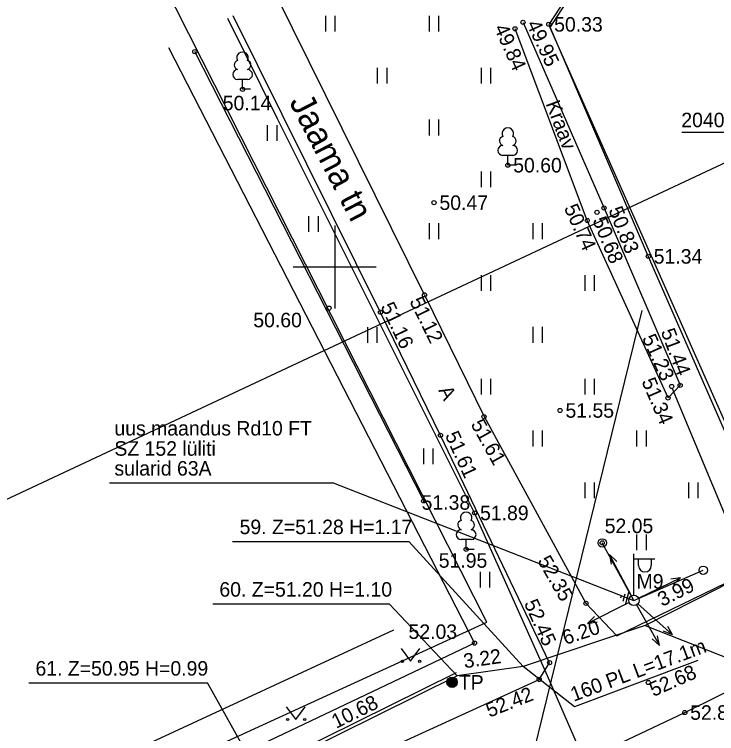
# Model space of a CAD drawing. Extents: x 642747 to 644424, y 6457048 to 6458238.
# Drawn here: x 643784.56 to 643818.42, y 6457577.5 to 6457612.18 of the extents above; entities that cross this region are included whole.
import ezdxf

# ---------------------------------------------------------------- set-up
doc = ezdxf.new("R2010")
doc.units = 0
for name, color, linetype in [('ABIJOONIS', 7, 'Continuous'), ('AED', 7, 'Continuous'), ('HALJASTUS', 7, 'Continuous'), ('JOONSIDE', 7, 'Continuous'), ('KOORDPUNKT', 7, 'Continuous'), ('KORGUS', 7, 'Continuous'), ('KPKAABEL', 7, 'Continuous'), ('KTRASS', 7, 'Continuous'), ('MOOTPIIR', 7, 'Continuous'), ('MPKAABEL', 7, 'Continuous'), ('MPOHULIIN', 7, 'Continuous'), ('PIIR', 7, 'Continuous'), ('POST', 7, 'Continuous'), ('PUU', 7, 'Continuous'), ('SITRASS', 7, 'Continuous'), ('TEE', 7, 'Continuous'), ('VEEKOGU', 7, 'Continuous'), ('VORK', 7, 'Continuous')]:
    doc.layers.add(name, color=color, linetype=linetype)

msp = doc.modelspace()

# ---------------------------------------------------------------- linework, layer by layer
at = {"layer": 'ABIJOONIS'}
for points in [[(643816.733, 6457606.496), (643842.433, 6457606.496), (643850.05, 6457600.77)], [(643789.136, 6457589.59), (643799.934, 6457589.59), (643814.429, 6457583.924)], [(643817.514, 6457581.017), (643811.565, 6457578.797), (643809.094, 6457580.741)]]:
    msp.add_lwpolyline(points, dxfattribs=at)
at = {"layer": 'AED'}
for points in [[(643813.028, 6457615.84), (643810.323, 6457611.698), (643815.123, 6457600.51), (643820.539, 6457588.129), (643831.427, 6457593.27), (643842.111, 6457598.383), (643856.439, 6457605.217), (643857.377, 6457605.635), (643860.86, 6457607.27), (643863.757, 6457608.659)], [(643791.994, 6457610.578), (643806.741, 6457581.864), (643790.954, 6457574.348), (643777.275, 6457567.918), (643765.185, 6457562.235), (643761.484, 6457560.397), (643760.367, 6457559.887)]]:
    msp.add_lwpolyline(points, dxfattribs=at)
at = {"layer": 'HALJASTUS'}
for p, q in [((643799.556, 6457612.108), (643799.556, 6457611.346)), ((643800.011, 6457612.108), (643800.011, 6457611.346)), ((643804.556, 6457612.108), (643804.556, 6457611.346)), ((643805.011, 6457612.108), (643805.011, 6457611.346)), ((643804.293, 6457588.722), (643793.256, 6457610.384)), ((643802.056, 6457609.608), (643802.056, 6457608.846)), ((643802.511, 6457609.608), (643802.511, 6457608.846)), ((643807.056, 6457609.608), (643807.056, 6457608.846)), ((643807.511, 6457609.608), (643807.511, 6457608.846)), ((643804.556, 6457607.108), (643804.556, 6457606.346)), ((643805.011, 6457607.108), (643805.011, 6457606.346)), ((643796.75, 6457606.845), (643796.75, 6457606.083)), ((643797.205, 6457606.845), (643797.205, 6457606.083)), ((643807.056, 6457604.608), (643807.056, 6457603.846)), ((643807.511, 6457604.608), (643807.511, 6457603.846)), ((643798.742, 6457602.449), (643798.742, 6457601.688)), ((643799.197, 6457602.449), (643799.197, 6457601.688)), ((643804.556, 6457602.108), (643804.556, 6457601.346)), ((643805.011, 6457602.108), (643805.011, 6457601.346)), ((643809.556, 6457602.108), (643809.556, 6457601.346)), ((643810.011, 6457602.108), (643810.011, 6457601.346)), ((643807.056, 6457599.608), (643807.056, 6457598.846)), ((643807.511, 6457599.608), (643807.511, 6457598.846)), ((643812.056, 6457599.608), (643812.056, 6457598.846)), ((643812.511, 6457599.608), (643812.511, 6457598.846)), ((643801.579, 6457597.097), (643801.579, 6457596.336)), ((643802.035, 6457597.097), (643802.035, 6457596.336)), ((643809.556, 6457597.108), (643809.556, 6457596.346)), ((643810.011, 6457597.108), (643810.011, 6457596.346)), ((643807.056, 6457594.608), (643807.056, 6457593.846)), ((643807.511, 6457594.608), (643807.511, 6457593.846)), ((643812.056, 6457594.608), (643812.056, 6457593.846)), ((643812.511, 6457594.608), (643812.511, 6457593.846)), ((643809.556, 6457592.108), (643809.556, 6457591.346)), ((643810.011, 6457592.108), (643810.011, 6457591.346)), ((643814.556, 6457592.108), (643814.556, 6457591.346)), ((643815.011, 6457592.108), (643815.011, 6457591.346)), ((643804.281, 6457591.255), (643804.281, 6457590.493)), ((643804.736, 6457591.255), (643804.736, 6457590.493)), ((643812.056, 6457589.608), (643812.056, 6457588.846)), ((643812.511, 6457589.608), (643812.511, 6457588.846)), ((643817.056, 6457589.608), (643817.056, 6457588.846)), ((643817.511, 6457589.608), (643817.511, 6457588.846)), ((643814.556, 6457587.108), (643814.556, 6457586.346)), ((643815.011, 6457587.108), (643815.011, 6457586.346)), ((643807.01, 6457585.302), (643807.01, 6457584.541)), ((643807.465, 6457585.302), (643807.465, 6457584.541)), ((643802.831, 6457582.491), (643763.12, 6457564.079)), ((643803.2, 6457581.596), (643803.664, 6457580.989)), ((643803.664, 6457580.989), (643804.109, 6457581.596)), ((643797.665, 6457578.788), (643798.128, 6457578.181)), ((643798.128, 6457578.181), (643798.574, 6457578.788))]:
    msp.add_line(p, q, dxfattribs=at)
for centre in [(643803.263, 6457580.989), (643804.092, 6457580.989), (643797.727, 6457578.181), (643798.556, 6457578.181)]:
    msp.add_circle(centre, 0.055, dxfattribs=at)
at = {"layer": 'KOORDPUNKT'}
for p, q in [((643795.066, 6457586.767), (643803.57, 6457586.767)), ((643809.094, 6457580.741), (643803.57, 6457586.767)), ((643794.127, 6457583.753), (643802.631, 6457583.753)), ((643805.91, 6457580.287), (643802.631, 6457583.753)), ((643814.969, 6457582.717), (643832.573, 6457575.723)), ((643785.26, 6457579.946), (643793.869, 6457579.946)), ((643796.342, 6457575.552), (643793.869, 6457579.946))]:
    msp.add_line(p, q, dxfattribs=at)
for points in [[(643814.969, 6457582.717), (643814.969, 6457582.717), (643814.969, 6457582.717)], [(643809.094, 6457580.741), (643809.094, 6457580.741), (643809.094, 6457580.741)], [(643805.91, 6457580.287), (643805.91, 6457580.287), (643805.91, 6457580.287)]]:
    msp.add_lwpolyline(points, dxfattribs=at)
at = {"layer": 'KORGUS'}
for centre in [(643809.081, 6457611.795), (643810.323, 6457611.698), (643808.697, 6457611.485), (643793.256, 6457610.384), (643795.558, 6457608.567), (643808.348, 6457604.906), (643804.792, 6457603.1), (643812.647, 6457602.636), (643812.988, 6457602.841), (643812.178, 6457602.24), (643815.123, 6457600.51), (643804.329, 6457598.654), (643799.725, 6457598.017), (643802.209, 6457597.81), (643816.657, 6457594.294), (643816.249, 6457594.239), (643816.073, 6457593.684), (643810.868, 6457593.082), (643807.202, 6457592.783), (643805.104, 6457591.879), (643804.293, 6457588.722), (643806.749, 6457588.141), (643812.901, 6457586.697), (643806.339, 6457586.383), (643812.117, 6457583.784), (643806.741, 6457581.864), (643810.362, 6457580.919), (643809.861, 6457580.111), (643815.123, 6457579.962), (643816.881, 6457578.515)]:
    msp.add_circle(centre, 0.1, dxfattribs=at)
at = {"layer": 'KPKAABEL'}
for points in [[(643871.792, 6457611.727), (643862.896, 6457607.211), (643854.902, 6457603.076), (643845.198, 6457598.463), (643830.279, 6457591.107), (643821.771, 6457586.329), (643818.529, 6457584.508), (643814.969, 6457582.717), (643809.094, 6457580.741), (643805.91, 6457580.287), (643796.342, 6457575.552), (643785.796, 6457571.037), (643776.843, 6457566.645)], [(643821.771, 6457586.329), (643818.529, 6457584.508), (643814.969, 6457582.717), (643809.094, 6457580.741), (643805.91, 6457580.287)]]:
    msp.add_lwpolyline(points, dxfattribs=at)
at = {"layer": 'KTRASS'}
for p, q in [((643814.813, 6457597.899), (643806.735, 6457564.99)), ((643826.248, 6457570.158), (643816.291, 6457594.12))]:
    msp.add_line(p, q, dxfattribs=at)
at = {"layer": 'MOOTPIIR'}
msp.add_lwpolyline([(643525.446, 6457467.559), (643537.447, 6457435.458), (643944.848, 6457628.51), (644046.626, 6457529.09), (644067.022, 6457529.09), (644138.408, 6457598.401), (644075.1, 6457775.215), (644046.02, 6457752.582), (644092.466, 6457611.94), (644070.657, 6457576.375), (644041.981, 6457570.717), (643942.223, 6457662.862)], close=True, dxfattribs=at)
at = {"layer": 'MPKAABEL'}
for points in [[(643814.016, 6457583.71), (643814.189, 6457584.323)], [(643813.8, 6457584.05), (643813.828, 6457584.146)], [(643813.908, 6457583.88), (643814.008, 6457584.234)], [(643814.429, 6457583.924), (643814.103, 6457584.017)], [(643805.865, 6457580.432), (643796.279, 6457575.688), (643787.981, 6457572.136), (643785.733, 6457571.173), (643781.554, 6457569.123), (643776.779, 6457566.78), (643771.586, 6457564.448), (643770.432, 6457563.93), (643766.699, 6457561.854), (643765.114, 6457561.209), (643758.818, 6457558.65), (643756.401, 6457557.492), (643747.057, 6457552.984), (643738.225, 6457548.673), (643729.558, 6457544.44), (643720.951, 6457540.252), (643713.648, 6457536.761), (643705.623, 6457533.144), (643700.531, 6457529.783), (643697.449, 6457528.309), (643696.488, 6457530.191)]]:
    msp.add_lwpolyline(points, dxfattribs=at)
at = {"layer": 'MPOHULIIN'}
for p, q in [((643813.258, 6457586.135), (643813.337, 6457585.666)), ((643813.258, 6457586.135), (643813.601, 6457585.806)), ((643814.311, 6457584.147), (643813.258, 6457586.135)), ((643814.655, 6457584.035), (643816.681, 6457585.013)), ((643816.681, 6457585.013), (643816.209, 6457584.952)), ((643816.681, 6457585.013), (643816.338, 6457584.683)), ((643814.204, 6457583.814), (643812.187, 6457582.817)), ((643814.428, 6457583.926), (643814.428, 6457583.926)), ((643814.428, 6457583.925), (643814.428, 6457583.925)), ((643814.429, 6457583.926), (643814.429, 6457583.926)), ((643814.552, 6457583.706), (643815.655, 6457581.745)), ((643814.616, 6457583.757), (643816.292, 6457582.256)), ((643812.187, 6457582.817), (643812.526, 6457583.15)), ((643812.187, 6457582.817), (643812.658, 6457582.882)), ((643816.292, 6457582.256), (643816.056, 6457582.669)), ((643816.292, 6457582.256), (643815.857, 6457582.447)), ((643815.655, 6457581.745), (643815.304, 6457582.066)), ((643815.655, 6457581.745), (643815.565, 6457582.212))]:
    msp.add_line(p, q, dxfattribs=at)
at = {"layer": 'PIIR'}
for points in [[(643807.33, 6457582.88), (643742.37, 6457711.12), (643680.23, 6457682.19), (643708.95, 6457623.53), (643648.6, 6457595.3), (643683.74, 6457526.24)], [(643820.69, 6457588.29), (643863.66, 6457608.64), (643840.45, 6457657.96), (643810.37, 6457611.54)]]:
    msp.add_lwpolyline(points, close=True, dxfattribs=at)
at = {"layer": 'POST'}
for p, q in [((643814.429, 6457583.924), (643812.901, 6457586.697)), ((643814.429, 6457584.174), (643814.429, 6457586.174)), ((643814.429, 6457585.924), (643815.429, 6457585.924)), ((643814.656, 6457585.604), (643814.656, 6457585.924)), ((643815.269, 6457585.604), (643815.269, 6457585.924)), ((643814.429, 6457583.924), (643817.772, 6457585.378)), ((643814.429, 6457583.924), (643814.429, 6457583.924))]:
    msp.add_line(p, q, dxfattribs=at)
for centre, radius in [((643812.901, 6457586.697), 0.2), ((643817.772, 6457585.378), 0.2), ((643814.429, 6457583.924), 0.25), ((643805.66, 6457579.973), 0.25), ((643805.66, 6457579.973), 0.225), ((643805.66, 6457579.973), 0.2), ((643805.66, 6457579.973), 0.175), ((643805.66, 6457579.973), 0.15), ((643805.66, 6457579.973), 0.125), ((643805.66, 6457579.973), 0.1), ((643805.66, 6457579.973), 0.075), ((643805.66, 6457579.973), 0.05), ((643805.66, 6457579.973), 0.025)]:
    msp.add_circle(centre, radius, dxfattribs=at)
msp.add_arc((643814.962, 6457585.604), 0.306, 180, 0, dxfattribs=at)
at = {"layer": 'PUU'}
for p, q in [((643795.798, 6457609.042), (643795.318, 6457609.042)), ((643795.558, 6457608.567), (643795.558, 6457609.042)), ((643795.938, 6457608.567), (643795.558, 6457608.567)), ((643808.588, 6457605.381), (643808.108, 6457605.381)), ((643808.348, 6457604.906), (643808.348, 6457605.381)), ((643808.728, 6457604.906), (643808.348, 6457604.906)), ((643806.579, 6457586.858), (643806.099, 6457586.858)), ((643806.339, 6457586.383), (643806.339, 6457586.858)), ((643806.719, 6457586.383), (643806.339, 6457586.383))]:
    msp.add_line(p, q, dxfattribs=at)
for centre, radius, start, end in [((643795.558, 6457610.087), 0.277, 332.5799, 207.4201), ((643795.388, 6457609.74), 0.233, 109.0217, 253.1415), ((643795.728, 6457609.74), 0.233, 286.8508, 70.9859), ((643795.321, 6457609.28), 0.238, 90.0016, 269.3953), ((643795.796, 6457609.28), 0.238, 270.6047, 89.9984), ((643808.348, 6457606.426), 0.277, 332.5799, 207.4201), ((643808.178, 6457606.078), 0.233, 109.0217, 253.1415), ((643808.518, 6457606.078), 0.233, 286.8508, 70.9859), ((643808.11, 6457605.618), 0.238, 90.0016, 269.3953), ((643808.585, 6457605.618), 0.238, 270.6047, 89.9984), ((643806.339, 6457587.903), 0.277, 332.5799, 207.4201), ((643806.169, 6457587.556), 0.233, 109.0217, 253.1415), ((643806.509, 6457587.556), 0.233, 286.8508, 70.9859), ((643806.102, 6457587.096), 0.238, 90.0016, 269.3953), ((643806.577, 6457587.096), 0.238, 270.6047, 89.9984)]:
    msp.add_arc(centre, radius, start, end, dxfattribs=at)
at = {"layer": 'SITRASS'}
for points in [[(643812.026, 6457576.221), (643816.881, 6457578.515), (643828.211, 6457584.123), (643842.673, 6457590.948), (643858.747, 6457598.735), (643864.842, 6457601.479), (643876.315, 6457607.122), (643881.915, 6457609.804), (643890.98, 6457613.883), (643903.517, 6457619.568), (643924.826, 6457629.194), (643927.523, 6457629.75), (643928.08, 6457629.511), (643929.114, 6457628.139)], [(643814.156, 6457570.25), (643812.14, 6457574.302), (643812.026, 6457576.221), (643810.267, 6457580.287), (643806.749, 6457588.141), (643797.24, 6457607.144), (643794.849, 6457611.979)]]:
    msp.add_lwpolyline(points, dxfattribs=at)
at = {"layer": 'TEE'}
for points in [[(643804.329, 6457598.654), (643797.172, 6457613.12)], [(643805.104, 6457591.879), (643802.209, 6457597.81), (643795.104, 6457612.105)], [(643804.329, 6457598.654), (643807.202, 6457592.783), (643812.117, 6457583.784), (643813.61, 6457582.212), (643827.265, 6457588.833)], [(643792.174, 6457572.021), (643809.861, 6457580.111), (643810.362, 6457580.919), (643805.104, 6457591.879)]]:
    msp.add_lwpolyline(points, dxfattribs=at)
at = {"layer": 'VEEKOGU'}
msp.add_lwpolyline([(643809.081, 6457611.795), (643812.988, 6457602.841), (643816.657, 6457594.294), (643816.073, 6457593.684), (643812.178, 6457602.24), (643808.697, 6457611.485)], dxfattribs=at)
at = {"layer": 'VORK'}
for p, q in [((643800, 6457602), (643800, 6457598)), ((643798, 6457600), (643802, 6457600))]:
    msp.add_line(p, q, dxfattribs=at)

# ---------------------------------------------------------------- texts
at = {"layer": 'ABIJOONIS'}
for s, p in [('2040 M10-AJ Raadomi AHXAMK-W 3x120+35 24kV L=659.8m', (643816.713, 6457606.738)), ('uus maandus Rd10 FT', (643789.38, 6457591.874)), ('SZ 152 lüliti', (643789.38, 6457590.898)), ('sularid 63A', (643789.38, 6457589.941))]:
    msp.add_text(s, height=0.7, dxfattribs=at).set_placement(p)
msp.add_text('160 PL L=17.1m', height=0.7, rotation=20.4993, dxfattribs=at).set_placement((643811.527, 6457579.031))
at = {"layer": 'JOONSIDE'}
for s, rotation, p in [('3.99', 26.7065, (643815.79, 6457583.605)), ('6.20', 18.5913, (643811.126, 6457581.769)), ('3.22', 8.1122, (643806.262, 6457580.649)), ('10.68', 26.33, (643800.068, 6457577.724))]:
    msp.add_text(s, height=0.7, rotation=rotation, dxfattribs=at).set_placement(p)
at = {"layer": 'KOORDPUNKT'}
for s, p in [('59. Z=51.28 H=1.17', (643795.416, 6457587.117)), ('60. Z=51.20 H=1.10', (643794.442, 6457584.103)), ('61. Z=50.95 H=0.99', (643785.575, 6457580.296))]:
    msp.add_text(s, height=0.7, dxfattribs=at).set_placement(p)
at = {"layer": 'KORGUS'}
for s, rotation, p in [(' 49.95', 295.0314, (643809.127, 6457611.949)), (' 49.84', 293.9501, (643807.568, 6457611.765)), (' 50.74', 294.0265, (643810.937, 6457603.087)), (' 50.83', 291.6873, (643813.094, 6457602.995)), (' 50.68', 292.0267, (643812.322, 6457602.505)), (' 51.12', 296.236, (643803.477, 6457598.585)), (' 51.16', 295.5614, (643802.087, 6457598.332)), (' 51.44', 290.5261, (643815.623, 6457597.131)), (' 51.23', 294.3832, (643814.698, 6457596.809)), (' 51.34', 293.3318, (643814.68, 6457594.722)), (' 51.61', 299.046, (643806.417, 6457592.647)), (' 51.61', 294.4699, (643805.199, 6457592.126)), (' 52.35', 299.8135, (643809.633, 6457586.063)), (' 52.45', 294.2152, (643809.009, 6457584.026)), (' 52.68', 23.7059, (643815.13, 6457579.16)), (' 52.42', 21.7456, (643807.224, 6457578.17))]:
    msp.add_text(s, height=0.7, rotation=rotation, dxfattribs=at).set_placement(p)
for s, p in [(' 50.33', (643810.323, 6457611.348)), (' 50.14', (643794.342, 6457607.553)), (' 50.60', (643808.348, 6457604.556)), (' 50.47', (643804.792, 6457602.75)), (' 51.34', (643815.123, 6457600.16)), (' 50.60', (643795.816, 6457597.091)), (' 51.55', (643810.868, 6457592.732)), (' 51.38', (643803.932, 6457588.296)), (' 51.89', (643806.749, 6457587.791)), (' 52.05', (643812.759, 6457587.166)), (' 51.95', (643804.757, 6457585.499)), (' 52.03', (643803.301, 6457582.065)), (' 52.81', (643816.881, 6457578.165))]:
    msp.add_text(s, height=0.7, dxfattribs=at).set_placement(p)
at = {"layer": 'POST'}
for s, p in [('M9', (643814.556, 6457584.494)), ('TP', (643805.986, 6457579.62))]:
    msp.add_text(s, height=0.7, dxfattribs=at).set_placement(p)
at = {"layer": 'TEE'}
for s, height, p in [('Jaama tn', 1.2, (643797.787, 6457607.957)), ('A', 0.7, (643804.986, 6457594.054))]:
    msp.add_text(s, height=height, rotation=297.4022, dxfattribs=at).set_placement(p)
at = {"layer": 'VEEKOGU'}
msp.add_text('Kraav', height=0.7, rotation=290.6342, dxfattribs=at).set_placement((643810.163, 6457607.876))

doc.saveas('drawing.dxf')
